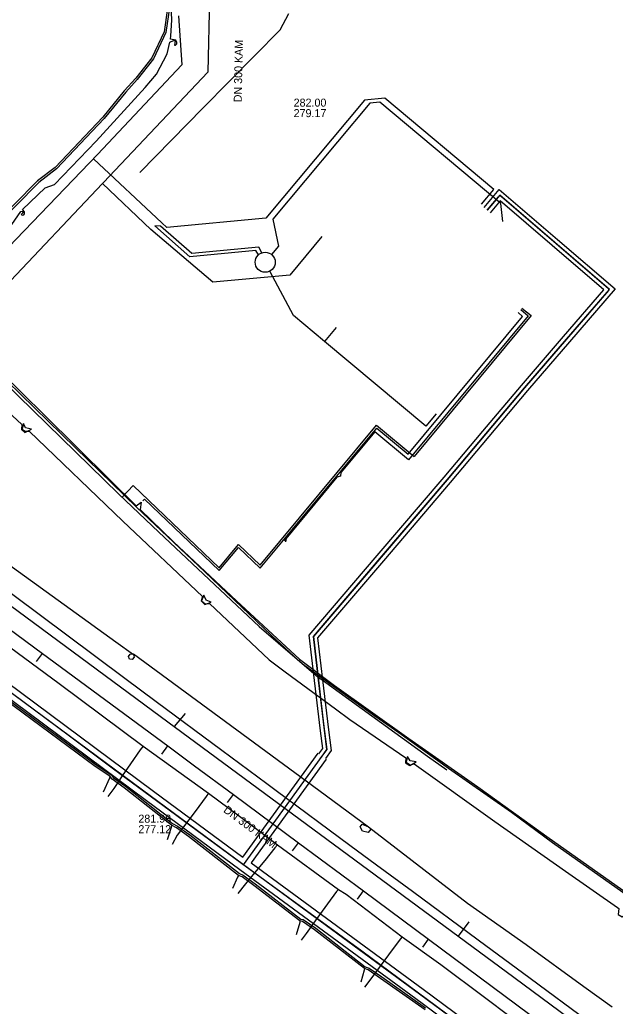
# Model space of a CAD drawing. Extents: x -598233 to -596890, y -1157848 to -1156431.
# Drawn here: x -597656.3 to -597596.8, y -1156743 to -1156644.4 of the extents above; entities that cross this region are included whole.
import ezdxf

# ---------------------------------------------------------------- set-up
doc = ezdxf.new("R2010")
doc.units = 0
for name, color, linetype in [('Vrstva 1', 7, 'Continuous'), ('Vrstva 13', 7, 'Continuous'), ('Vrstva 19', 7, 'Continuous'), ('Vrstva 25', 7, 'Continuous'), ('Vrstva 26', 7, 'Continuous'), ('Vrstva 3', 7, 'Continuous'), ('Vrstva 42', 7, 'Continuous'), ('Vrstva 44', 7, 'Continuous'), ('Vrstva 46', 7, 'Continuous'), ('Vrstva 5', 7, 'Continuous'), ('Vrstva 55', 7, 'Continuous'), ('Vrstva 58', 7, 'Continuous'), ('Vrstva 8', 7, 'Continuous')]:
    doc.layers.add(name, color=color, linetype=linetype)

msp = doc.modelspace()

# ---------------------------------------------------------------- linework, layer by layer
at = {"layer": 'Vrstva 1'}
for p, q in [((-597621.374, -1156652.726), (-597631.044, -1156664.3)), ((-597620.347, -1156652.631), (-597621.374, -1156652.726)), ((-597608.259, -1156662.733), (-597620.347, -1156652.631)), ((-597608.09, -1156664.557), (-597608.259, -1156662.733)), ((-597631.044, -1156664.3), (-597630.465, -1156667.01)), ((-597639.326, -1156668.066), (-597642.84, -1156664.98)), ((-597642.281, -1156664.996), (-597642.84, -1156664.98)), ((-597639.148, -1156667.747), (-597642.281, -1156664.996)), ((-597632.456, -1156667.102), (-597639.148, -1156667.747)), ((-597632.133, -1156667.674), (-597632.456, -1156667.102)), ((-597630.465, -1156667.01), (-597631.169, -1156667.853)), ((-597632.742, -1156667.431), (-597639.326, -1156668.066)), ((-597632.487, -1156667.884), (-597632.742, -1156667.431)), ((-597628.984, -1156673.952), (-597631.342, -1156669.504)), ((-597625.891, -1156676.537), (-597628.984, -1156673.952)), ((-597624.724, -1156675.14), (-597625.891, -1156676.537)), ((-597615.775, -1156684.99), (-597625.891, -1156676.537)), ((-597614.749, -1156683.763), (-597615.775, -1156684.99))]:
    msp.add_line(p, q, dxfattribs=at)
for points in [[(-597676.25, -1156688.92), (-597661.234, -1156700), (-597641.53, -1156714.54)], [(-597641.53, -1156714.54), (-597606.99, -1156740.07)], [(-597640.855, -1156715.028), (-597639.782, -1156713.712)], [(-597611.469, -1156734.547), (-597612.527, -1156735.978)], [(-597606.99, -1156740.07), (-597570.99, -1156766.77)]]:
    msp.add_lwpolyline(points, dxfattribs=at)
at = {"layer": 'Vrstva 13'}
for p, q in [((-597621.903, -1156652.423), (-597631.763, -1156664.222)), ((-597619.857, -1156652.229), (-597621.903, -1156652.423)), ((-597608.957, -1156661.338), (-597619.857, -1156652.229)), ((-597642.14, -1156664.68), (-597648.947, -1156658.283)), ((-597610.19, -1156662.813), (-597608.957, -1156661.338)), ((-597631.763, -1156664.222), (-597641.65, -1156665.141)), ((-597641.65, -1156665.141), (-597642.14, -1156664.68))]:
    msp.add_line(p, q, dxfattribs=at)
for points in [[(-597640.47, -1156643.98), (-597640.13, -1156648.9), (-597648.55, -1156657.86), (-597656.67, -1156666.32), (-597664.78, -1156674.78), (-597668.83, -1156679.06), (-597674.794, -1156686.422), (-597675.175, -1156686.856)], [(-597675.31, -1156687.47), (-597673.55, -1156689.12), (-597670.83, -1156691.51), (-597669.97, -1156692.18), (-597669.079, -1156692.841), (-597663.64, -1156696.87), (-597656.87, -1156701.93), (-597651.63, -1156705.853), (-597645.83, -1156710.19), (-597642.685, -1156712.521), (-597636.154, -1156717.378), (-597631.65, -1156720.72), (-597630.706, -1156721.417), (-597623.341, -1156726.879), (-597620.7, -1156728.83), (-597617.103, -1156731.489), (-597610.54, -1156736.34), (-597605.336, -1156740.186), (-597599.6, -1156744.43), (-597589.074, -1156752.217)]]:
    msp.add_lwpolyline(points, dxfattribs=at)
at = {"layer": 'Vrstva 19'}
for points in [[(-597644.32, -1156659.65), (-597638.02, -1156653.18), (-597630.31, -1156645.38), (-597629.44, -1156643.76)], [(-597662.21, -1156703.5), (-597652.381, -1156710.707), (-597643.99, -1156716.98), (-597637.48, -1156721.69), (-597633.203, -1156724.846), (-597630.58, -1156726.84), (-597624.49, -1156731.31), (-597623.72, -1156731.794), (-597618.14, -1156736.03), (-597614.263, -1156738.82), (-597609.912, -1156742.084), (-597604.786, -1156745.929)], [(-597643.99, -1156716.98), (-597644.29, -1156717.36), (-597645.28, -1156718.76), (-597646.081, -1156719.942), (-597646.94, -1156721.21), (-597647.53, -1156722.03)], [(-597637.48, -1156721.69), (-597637.72, -1156722.01), (-597638.8, -1156723.52), (-597640.61, -1156725.89), (-597641.1, -1156726.81)], [(-597630.58, -1156726.84), (-597630.84, -1156727.14), (-597631.86, -1156728.43), (-597632.867, -1156729.635), (-597633.79, -1156730.74), (-597634.54, -1156731.7)], [(-597624.49, -1156731.31), (-597624.68, -1156731.51), (-597625.58, -1156732.76), (-597626.643, -1156734.225), (-597627.72, -1156735.71), (-597628.23, -1156736.38)], [(-597618.14, -1156736.03), (-597618.32, -1156736.26), (-597619.49, -1156737.85), (-597621.25, -1156740.25), (-597621.88, -1156741.08)]]:
    msp.add_lwpolyline(points, dxfattribs=at)
at = {"layer": 'Vrstva 25'}
msp.add_line((-597633.981, -1156728.852), (-597626.126, -1156717.99), dxfattribs=at)
for points in [[(-597626.126, -1156717.99), (-597625.652, -1156717.325), (-597625.899, -1156715.397), (-597626.49, -1156710.389), (-597626.996, -1156706.035), (-597620.313, -1156698.197), (-597613.63, -1156690.36), (-597609.767, -1156685.773), (-597605.905, -1156681.185), (-597601.713, -1156676.31), (-597597.429, -1156671.328), (-597602.88, -1156666.64), (-597608.379, -1156661.912), (-597609.635, -1156663.414)], [(-597633.981, -1156728.852), (-597643.311, -1156721.958), (-597659.505, -1156709.951), (-597671.789, -1156700.889)], [(-597492.937, -1156832.966), (-597503.426, -1156825.135), (-597515.308, -1156816.317), (-597531.297, -1156804.513), (-597548.577, -1156791.841), (-597578.918, -1156769.561), (-597598.068, -1156755.348), (-597616.395, -1156741.766), (-597633.981, -1156728.852)]]:
    msp.add_lwpolyline(points, dxfattribs=at)
at = {"layer": 'Vrstva 26'}
for p, q in [((-597634.031, -1156728.069), (-597626.531, -1156717.697)), ((-597625.721, -1156718.283), (-597633.226, -1156728.662))]:
    msp.add_line(p, q, dxfattribs=at)
for points in [[(-597609.942, -1156663.157), (-597608.426, -1156661.344), (-597602.619, -1156666.337), (-597596.865, -1156671.286), (-597601.409, -1156676.571), (-597605.6, -1156681.444), (-597609.462, -1156686.03), (-597613.325, -1156690.619), (-597620.009, -1156698.457), (-597626.579, -1156706.161), (-597626.093, -1156710.342), (-597625.502, -1156715.348), (-597625.235, -1156717.43), (-597625.8, -1156718.223)], [(-597626.451, -1156717.758), (-597626.068, -1156717.221), (-597626.296, -1156715.446), (-597626.887, -1156710.435), (-597627.414, -1156705.908), (-597620.617, -1156697.938), (-597613.935, -1156690.101), (-597610.073, -1156685.515), (-597606.21, -1156680.926), (-597602.016, -1156676.049), (-597597.993, -1156671.371), (-597603.141, -1156666.943), (-597608.333, -1156662.479), (-597609.329, -1156663.671)], [(-597671.433, -1156700.406), (-597659.148, -1156709.468), (-597642.954, -1156721.476), (-597634.031, -1156728.069)], [(-597634.337, -1156729.335), (-597643.668, -1156722.44), (-597659.862, -1156710.433), (-597672.146, -1156701.372)], [(-597493.692, -1156833.152), (-597503.784, -1156825.616), (-597515.665, -1156816.8), (-597531.652, -1156804.997), (-597548.932, -1156792.325), (-597579.275, -1156770.044), (-597598.426, -1156755.83), (-597616.752, -1156742.249), (-597634.336, -1156729.336)], [(-597633.226, -1156728.662), (-597616.039, -1156741.283), (-597597.711, -1156754.866), (-597578.562, -1156769.078), (-597548.222, -1156791.357), (-597530.941, -1156804.03), (-597514.951, -1156815.835), (-597503.068, -1156824.654), (-597492.578, -1156832.486)]]:
    msp.add_lwpolyline(points, dxfattribs=at)
at = {"layer": 'Vrstva 3'}
msp.add_circle((-597631.81, -1156668.62), 1, dxfattribs=at)
at = {"layer": 'Vrstva 42'}
for p, q in [((-597609.635, -1156663.414), (-597608.509, -1156662.068)), ((-597608.224, -1156662.045), (-597597.536, -1156671.235)), ((-597617.533, -1156687.799), (-597606.101, -1156674.025)), ((-597606.101, -1156674.025), (-597606.545, -1156673.657)), ((-597632.301, -1156699.204), (-597620.672, -1156685.194)), ((-597620.672, -1156685.194), (-597617.533, -1156687.799)), ((-597644.039, -1156692.47), (-597643.871, -1156692.292)), ((-597643.871, -1156692.292), (-597636.396, -1156699.44)), ((-597636.396, -1156699.44), (-597634.475, -1156697.125)), ((-597634.475, -1156697.125), (-597632.301, -1156699.204)), ((-597626.996, -1156706.035), (-597625.984, -1156714.743)), ((-597625.984, -1156714.743), (-597625.652, -1156717.325)), ((-597625.652, -1156717.325), (-597626.37, -1156718.28))]:
    msp.add_line(p, q, dxfattribs=at)
for points in [[(-597641.582, -1156643.208), (-597641.917, -1156645.581), (-597643.126, -1156648.187), (-597644.736, -1156650.215), (-597645.896, -1156651.475), (-597648.035, -1156654.134), (-597652.797, -1156659.135), (-597654.546, -1156660.485), (-597659.302, -1156665.271), (-597664.618, -1156671.027), (-597665.146, -1156671.783), (-597665.209, -1156672.266), (-597665.391, -1156673.431), (-597665.331, -1156673.778), (-597661.81, -1156677.04), (-597661.5, -1156677.48), (-597660.75, -1156677.63), (-597659.731, -1156677.443), (-597659.315, -1156677.02)], [(-597641.378, -1156643.192), (-597641.723, -1156645.639), (-597642.954, -1156648.293), (-597644.584, -1156650.345), (-597645.744, -1156651.605), (-597647.885, -1156654.266), (-597652.663, -1156659.284), (-597654.414, -1156660.635), (-597659.158, -1156665.409), (-597664.462, -1156671.153), (-597664.954, -1156671.857), (-597665.011, -1156672.294), (-597665.189, -1156673.429), (-597665.146, -1156673.677), (-597661.653, -1156676.913), (-597661.417, -1156677.292), (-597660.7, -1156677.432), (-597659.829, -1156677.258), (-597659.458, -1156676.88)], [(-597597.52, -1156671.435), (-597605.905, -1156681.185), (-597613.63, -1156690.36), (-597626.996, -1156706.035)], [(-597658.602, -1156677.72), (-597658.73, -1156677.851), (-597658.73, -1156678.24), (-597658.673, -1156678.846), (-597658.23, -1156679.6), (-597653.89, -1156683.88), (-597647.32, -1156690.36), (-597644.71, -1156692.97), (-597644.19, -1156692.61), (-597644.29, -1156693.34), (-597640.96, -1156696.57), (-597634.67, -1156702.45), (-597628.39, -1156708.28), (-597624.88, -1156710.91), (-597617.46, -1156716.21), (-597610.57, -1156721.05), (-597603.44, -1156726.19), (-597591.78, -1156734.41)], [(-597603.52, -1156751.29), (-597622.15, -1156737.48), (-597634.17, -1156728.7), (-597647.09, -1156719.17), (-597651.48, -1156715.88), (-597669.38, -1156702.64), (-597670.38, -1156701.9), (-597671.71, -1156700.87), (-597684.71, -1156689.65), (-597690.47, -1156695.83), (-597702.48, -1156707.71), (-597722.82, -1156727.88), (-597729.81, -1156734.72), (-597732.78, -1156731.82), (-597733.46, -1156731.13), (-597739.47, -1156724.97), (-597739.9, -1156725.39), (-597738.53, -1156726.8), (-597733.52, -1156731.98), (-597730, -1156735.47), (-597737.88, -1156743.75)], [(-597615.848, -1156743.342), (-597620.287, -1156740.192), (-597621.515, -1156739.34), (-597621.908, -1156739.209), (-597626.869, -1156735.331), (-597628.091, -1156734.513), (-597628.334, -1156734.452), (-597632.94, -1156730.92), (-597634.119, -1156730.048), (-597634.491, -1156729.897), (-597639.47, -1156726), (-597640.673, -1156725.145), (-597641.158, -1156724.89), (-597645.88, -1156721.16), (-597647.09, -1156720.293), (-597647.331, -1156719.996), (-597648.798, -1156719.002), (-597658.859, -1156711.581)], [(-597658.741, -1156711.419), (-597648.682, -1156718.838), (-597647.19, -1156719.844), (-597646.95, -1156720.147), (-597645.76, -1156721), (-597641.063, -1156724.712), (-597640.567, -1156724.975), (-597639.35, -1156725.84), (-597634.377, -1156729.728), (-597634.021, -1156729.872), (-597632.82, -1156730.76), (-597628.246, -1156734.268), (-597628.009, -1156734.327), (-597626.751, -1156735.169), (-597621.812, -1156739.031), (-597621.425, -1156739.16), (-597620.173, -1156740.028), (-597615.805, -1156743.127)], [(-597647.328, -1156719.992), (-597647.365, -1156720.19), (-597647.98, -1156721.59)], [(-597641.158, -1156724.89), (-597641.206, -1156725.102), (-597641.6, -1156726.34)], [(-597634.491, -1156729.897), (-597634.56, -1156730.08), (-597635.06, -1156731.21)], [(-597628.334, -1156734.452), (-597628.362, -1156734.607), (-597628.72, -1156735.84)], [(-597621.908, -1156739.209), (-597621.932, -1156739.387), (-597622.25, -1156740.56)]]:
    msp.add_lwpolyline(points, dxfattribs=at)
for centre, radius, start, end in [((-597608.356, -1156662.194), 0.199, 48.62579, 140.46456), ((-597597.667, -1156671.346), 0.171, 328.725, 40.3412)]:
    msp.add_arc(centre, radius, start, end, dxfattribs=at)
at = {"layer": 'Vrstva 44'}
msp.add_lwpolyline([(-597591.56, -1156734.81), (-597603.13, -1156726.64), (-597607.2, -1156723.61), (-597613.51, -1156719.23), (-597618.45, -1156715.66), (-597620.85, -1156714), (-597628.08, -1156708.8), (-597631.18, -1156705.94), (-597637.85, -1156699.57), (-597644.67, -1156693.11), (-597650.76, -1156687.16), (-597657.59, -1156680.52), (-597658.31, -1156679.59), (-597658.398, -1156679.306), (-597658.419, -1156678.922), (-597658.179, -1156678.138)], dxfattribs=at)
at = {"layer": 'Vrstva 46'}
for p, q in [((-597609.635, -1156663.414), (-597608.509, -1156662.068)), ((-597608.224, -1156662.045), (-597597.536, -1156671.235)), ((-597626.996, -1156706.035), (-597625.984, -1156714.743)), ((-597625.984, -1156714.743), (-597625.652, -1156717.325)), ((-597625.652, -1156717.325), (-597626.37, -1156718.28))]:
    msp.add_line(p, q, dxfattribs=at)
msp.add_lwpolyline([(-597597.52, -1156671.435), (-597605.905, -1156681.185), (-597613.63, -1156690.36), (-597626.996, -1156706.035)], dxfattribs=at)
for centre, radius, start, end in [((-597608.356, -1156662.194), 0.199, 48.62579, 140.46456), ((-597597.667, -1156671.346), 0.171, 328.725, 40.3412)]:
    msp.add_arc(centre, radius, start, end, dxfattribs=at)
at = {"layer": 'Vrstva 5'}
for p, q in [((-597637.35, -1156640.31), (-597637.54, -1156649.63)), ((-597643.23, -1156665.34), (-597648.071, -1156660.76)), ((-597643.23, -1156665.34), (-597648.071, -1156660.76)), ((-597637.055, -1156670.621), (-597643.22, -1156665.36)), ((-597626.169, -1156666.056), (-597629.359, -1156669.899)), ((-597629.359, -1156669.899), (-597637.055, -1156670.621)), ((-597654.65, -1156708.516), (-597654.056, -1156707.711)), ((-597642.126, -1156717.77), (-597641.532, -1156716.966)), ((-597635.578, -1156722.621), (-597634.982, -1156721.818)), ((-597629.087, -1156727.439), (-597628.491, -1156726.636)), ((-597622.587, -1156732.263), (-597621.991, -1156731.46)), ((-597616.079, -1156737.092), (-597615.483, -1156736.289))]:
    msp.add_line(p, q, dxfattribs=at)
for points in [[(-597637.54, -1156649.63), (-597647.966, -1156660.649), (-597648.071, -1156660.76), (-597667.62, -1156681.42)], [(-597672.99, -1156693.72), (-597669.468, -1156696.323), (-597654.056, -1156707.711), (-597641.532, -1156716.966), (-597638.86, -1156718.94)], [(-597638.86, -1156718.94), (-597634.982, -1156721.818), (-597628.491, -1156726.636), (-597621.991, -1156731.46), (-597615.483, -1156736.289), (-597605.37, -1156743.795), (-597604.73, -1156744.27)]]:
    msp.add_lwpolyline(points, dxfattribs=at)
at = {"layer": 'Vrstva 55'}
for p, q in [((-597605.538, -1156673.973), (-597617.481, -1156688.362)), ((-597606.29, -1156673.349), (-597605.538, -1156673.973)), ((-597620.867, -1156685.552), (-597624.262, -1156689.643)), ((-597617.481, -1156688.362), (-597620.867, -1156685.552)), ((-597624.262, -1156689.643), (-597624.29, -1156690.01)), ((-597624.646, -1156690.105), (-597629.916, -1156696.455)), ((-597624.29, -1156690.01), (-597624.646, -1156690.105)), ((-597629.723, -1156696.222), (-597629.79, -1156696.56))]:
    msp.add_line(p, q, dxfattribs=at)
for points in [[(-597657.12, -1156664.83), (-597656.23, -1156663.54), (-597656.02, -1156663.5), (-597655.92, -1156663.6), (-597656.05, -1156663.72), (-597656.18, -1156663.85), (-597656.05, -1156663.91), (-597655.93, -1156663.88), (-597655.86, -1156663.78), (-597655.85, -1156663.57), (-597656.06, -1156663.34), (-597653.79, -1156661.18), (-597652.87, -1156660.84), (-597648.7, -1156656.5), (-597643.81, -1156651.16), (-597642.68, -1156649.81), (-597641.6, -1156647.8), (-597641.32, -1156646.61), (-597640.97, -1156646.47), (-597640.79, -1156646.5), (-597640.83, -1156646.72), (-597640.86, -1156646.91), (-597640.76, -1156646.907), (-597640.64, -1156646.79), (-597640.64, -1156646.62), (-597640.74, -1156646.43), (-597641.27, -1156646.33), (-597641.25, -1156646), (-597641.12, -1156644.43), (-597641.19, -1156642.86)], [(-597671.613, -1156678.968), (-597672.03, -1156678.85), (-597672.27, -1156679.21), (-597666.94, -1156683.31), (-597661.75, -1156679.64), (-597656.108, -1156684.831), (-597656.16, -1156685.34), (-597655.81, -1156685.62), (-597655.14, -1156685.31), (-597655.74, -1156685.17)], [(-597655.74, -1156685.17), (-597655.96, -1156684.72), (-597656.08, -1156685.31), (-597655.8, -1156685.517), (-597655.38, -1156685.517), (-597646.03, -1156694.51), (-597638.083, -1156702.036), (-597638.22, -1156702.47), (-597637.83, -1156702.81), (-597637.21, -1156702.58), (-597637.72, -1156702.38)], [(-597661.65, -1156695.81), (-597646.73, -1156706.55), (-597644.96, -1156707.82), (-597644.91, -1156708.1), (-597645.1, -1156708.33), (-597645.38, -1156708.29), (-597645.46, -1156708.02), (-597645.3, -1156707.79), (-597644.96, -1156707.77), (-597636.4, -1156714.07), (-597627.09, -1156720.93), (-597621.5, -1156725.05), (-597621.27, -1156725.28), (-597621.53, -1156725.61), (-597622.08, -1156725.48), (-597622.33, -1156725.04), (-597622.14, -1156724.79), (-597621.5, -1156725.05), (-597611.6, -1156732.68), (-597608.33, -1156734.99), (-597605.74, -1156736.82), (-597599.99, -1156741), (-597597.17, -1156743.04)], [(-597637.72, -1156702.38), (-597637.95, -1156701.88), (-597638.16, -1156702.45), (-597637.82, -1156702.75), (-597637.357, -1156702.724), (-597631.41, -1156708.37), (-597629.808, -1156709.553), (-597624.797, -1156713.252), (-597623.35, -1156714.32), (-597617.752, -1156718.167), (-597617.79, -1156718.64), (-597617.35, -1156718.92), (-597616.74, -1156718.56), (-597617.34, -1156718.45)], [(-597617.34, -1156718.45), (-597617.61, -1156718.03), (-597617.73, -1156718.59), (-597617.34, -1156718.85), (-597616.934, -1156718.741), (-597608.88, -1156724.51), (-597601.813, -1156729.464), (-597596.607, -1156733.114), (-597596.479, -1156733.203), (-597596.55, -1156733.8), (-597596.15, -1156734.06), (-597595.49, -1156733.59), (-597596.07, -1156733.49)]]:
    msp.add_lwpolyline(points, dxfattribs=at)
at = {"layer": 'Vrstva 58'}
for p, q in [((-597606.162, -1156673.195), (-597605.257, -1156673.947)), ((-597605.257, -1156673.947), (-597616.944, -1156688.028)), ((-597632.318, -1156698.911), (-597620.698, -1156684.912)), ((-597620.698, -1156684.912), (-597616.944, -1156688.028)), ((-597646.099, -1156692.098), (-597644.999, -1156690.937)), ((-597644.999, -1156690.937), (-597636.413, -1156699.147)), ((-597636.413, -1156699.147), (-597634.492, -1156696.833)), ((-597634.492, -1156696.833), (-597632.318, -1156698.911))]:
    msp.add_line(p, q, dxfattribs=at)
msp.add_lwpolyline([(-597658.78, -1156679.6), (-597657.93, -1156680.56), (-597646.42, -1156691.79), (-597642.44, -1156695.61), (-597632.42, -1156705.04), (-597626.71, -1156709.92), (-597615.61, -1156717.97), (-597613.673, -1156719.344)], dxfattribs=at)

# ---------------------------------------------------------------- texts
at = {"layer": 'Vrstva 8'}
for rotation, p in [(88.83211, (-597634.159, -1156652.637)), (323.41859, (-597636.05, -1156723.516))]:
    msp.add_text('DN 300 KAM', height=0.8, rotation=rotation, dxfattribs=at).set_placement(p)
for s, p in [('282.00', (-597628.971, -1156653.064)), ('279.17', (-597628.971, -1156654.114)), ('281.98', (-597644.479, -1156724.632)), ('277.12', (-597644.479, -1156725.682))]:
    msp.add_text(s, height=0.8, dxfattribs=at).set_placement(p)

doc.saveas('drawing.dxf')
